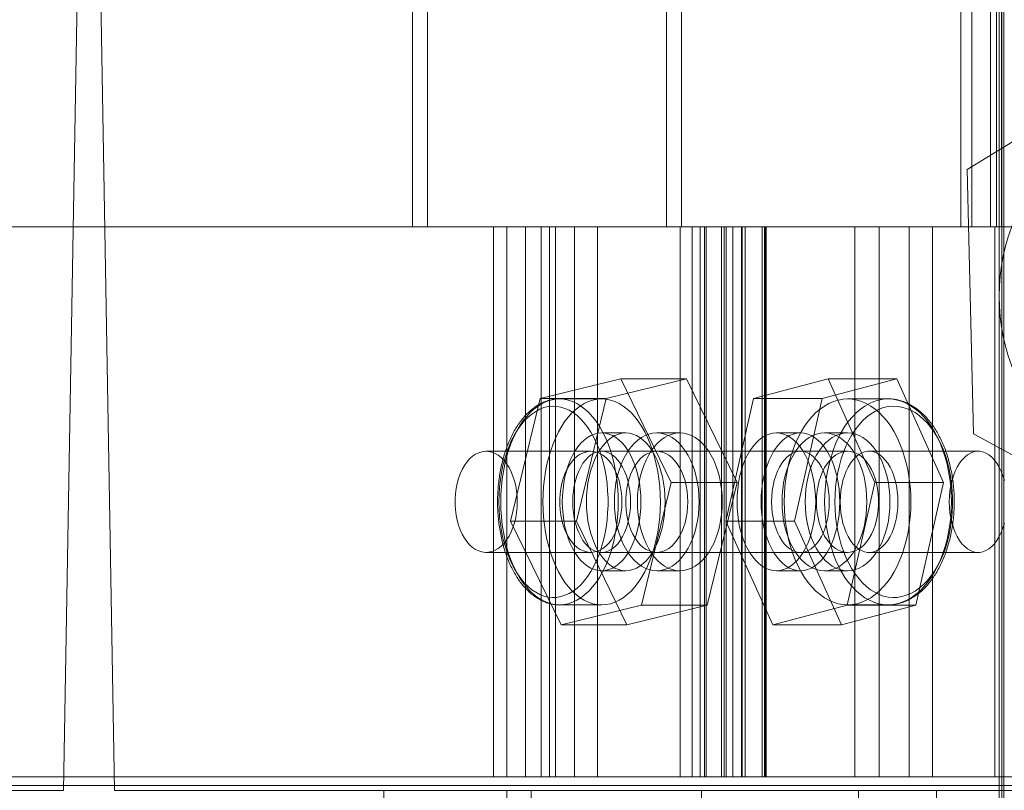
# Model space of a CAD drawing. Header units: inches. Extents: x 1 to 109, y 1 to 85.
# Tile 621 of 656: x 90.214 to 91.333, y 29.175 to 30.051. Entities that reach past the tile are written whole.
import ezdxf

# ---------------------------------------------------------------- set-up
doc = ezdxf.new("R2010")
doc.units = ezdxf.units.IN
doc.header["$MEASUREMENT"] = 0

msp = doc.modelspace()

# ---------------------------------------------------------------- linework, layer by layer
at = {"color": 7, "linetype": 'Continuous', "lineweight": 15, "ltscale": 5}
for p, q in [((90.2817, 30.19), (90.264, 29.1754)), ((90.3223, 29.1754), (90.3046, 30.19)), ((90.6609, 30.13), (90.6609, 29.8159)), ((90.6609, 30.13), (90.6609, 29.8159)), ((90.6777, 30.13), (90.6777, 29.8159)), ((90.6777, 30.13), (90.6777, 29.8159)), ((90.9495, 30.13), (90.9495, 29.8159)), ((90.9495, 30.13), (90.9495, 29.8159)), ((90.9664, 30.13), (90.9664, 29.8159)), ((90.9664, 30.13), (90.9664, 29.8159)), ((91.2839, 30.13), (91.2839, 29.8159)), ((91.2965, 30.13), (91.2965, 29.8159)), ((91.3174, 30.13), (91.3174, 29.8159)), ((91.3242, 30.13), (91.3242, 29.8159)), ((91.3273, 29.1909), (91.3273, 30.13)), ((91.33, 30.13), (91.33, 29.8159)), ((91.3301, 30.13), (91.3301, 29.8159)), ((91.3303, 29.1909), (91.3303, 30.13)), ((91.3273, 27.1768), (91.3273, 30.0967)), ((91.3303, 27.1768), (91.3303, 30.0967)), ((91.3327, 27.1768), (91.3327, 30.0967)), ((91.3327, 27.1768), (91.3327, 30.0967)), ((91.3327, 27.1768), (91.3327, 30.0967)), ((91.5479, 30.0377), (91.2911, 29.8813)), ((91.2911, 29.8813), (91.2982, 29.5806)), ((90.6777, 29.8159), (89.2291, 29.8159)), ((89.2291, 29.8159), (90.6777, 29.8159)), ((90.6777, 29.8159), (89.2291, 29.8159)), ((89.2291, 29.8159), (90.6777, 29.8159)), ((90.6777, 29.8159), (89.2291, 29.8159)), ((89.2291, 29.8159), (90.6777, 29.8159)), ((90.6609, 29.8159), (89.2628, 29.8159)), ((89.2628, 29.8159), (90.6609, 29.8159)), ((90.6609, 29.8159), (89.2628, 29.8159)), ((89.2628, 29.8159), (90.6609, 29.8159)), ((89.2628, 29.8159), (90.6609, 29.8159)), ((90.6609, 29.8159), (89.2628, 29.8159)), ((91.3174, 29.8159), (89.767, 29.8159)), ((91.2839, 29.8159), (89.7877, 29.8159)), ((89.8169, 29.8159), (91.3301, 29.8159)), ((89.8362, 29.8159), (91.2965, 29.8159)), ((90.7678, 29.8159), (89.9837, 29.8159)), ((90.7529, 29.8159), (89.9981, 29.8159)), ((90.0444, 29.8159), (90.8234, 29.8159)), ((90.0571, 29.8159), (90.8068, 29.8159)), ((90.6609, 29.8159), (90.6777, 29.8159)), ((90.6609, 29.8159), (90.6777, 29.8159)), ((90.8164, 29.8159), (90.7529, 29.8159)), ((90.7529, 29.8159), (90.7529, 29.1909)), ((90.7678, 29.8159), (90.789, 29.8159)), ((90.7678, 29.1909), (90.7678, 29.8159)), ((90.789, 29.8159), (90.965, 29.8159)), ((90.789, 29.8159), (90.789, 29.1909)), ((90.8068, 29.8159), (90.8711, 29.8159)), ((90.8068, 29.1909), (90.8068, 29.8159)), ((90.8164, 29.8159), (90.9924, 29.8159)), ((90.8164, 29.1909), (90.8164, 29.8159)), ((90.8448, 29.8159), (90.8234, 29.8159)), ((90.8234, 29.8159), (90.8234, 29.1909)), ((91.0346, 29.8159), (90.8448, 29.8159)), ((90.8448, 29.1909), (90.8448, 29.8159)), ((91.0609, 29.8159), (90.8711, 29.8159)), ((90.8711, 29.8159), (90.8711, 29.1909)), ((90.9495, 29.8159), (91.3223, 29.8159)), ((90.9495, 29.8159), (90.9664, 29.8159)), ((91.3223, 29.8159), (90.9495, 29.8159)), ((90.9495, 29.8159), (91.3223, 29.8159)), ((90.9495, 29.8159), (90.9664, 29.8159)), ((91.3223, 29.8159), (90.9495, 29.8159)), ((91.3223, 29.8159), (90.9495, 29.8159)), ((90.9495, 29.8159), (91.3223, 29.8159)), ((90.965, 29.8159), (90.965, 29.1909)), ((90.965, 29.8159), (90.9924, 29.8159)), ((90.9664, 29.8159), (91.3553, 29.8159)), ((91.3553, 29.8159), (90.9664, 29.8159)), ((90.9664, 29.8159), (91.3553, 29.8159)), ((91.3553, 29.8159), (90.9664, 29.8159)), ((90.9664, 29.8159), (91.3553, 29.8159)), ((91.3553, 29.8159), (90.9664, 29.8159)), ((90.9786, 29.8159), (90.9786, 29.1909)), ((90.9946, 29.8159), (90.9786, 29.8159)), ((91.1635, 29.8159), (90.9875, 29.8159)), ((90.9875, 29.8159), (90.9875, 29.1909)), ((90.9924, 29.8159), (90.9924, 29.1909)), ((91.3242, 29.8159), (90.9946, 29.8159)), ((90.9946, 29.1909), (90.9946, 29.8159)), ((91.0119, 29.8159), (91.0119, 29.1909)), ((91.0172, 29.8159), (91.012, 29.8159)), ((91.0149, 29.1909), (91.0149, 29.8159)), ((91.1909, 29.8159), (91.0149, 29.8159)), ((91.3578, 29.8159), (91.0172, 29.8159)), ((91.0172, 29.8159), (91.0172, 29.1909)), ((91.0248, 29.8159), (91.0248, 29.1909)), ((91.0388, 29.8159), (91.0249, 29.8159)), ((91.0346, 29.8159), (91.0346, 29.1909)), ((91.0609, 29.8159), (91.0346, 29.8159)), ((91.0354, 29.8159), (91.2252, 29.8159)), ((91.0354, 29.1909), (91.0354, 29.8159)), ((91.0388, 29.8159), (91.33, 29.8159)), ((91.0388, 29.8159), (91.0388, 29.1909)), ((91.0581, 29.8159), (91.0581, 29.1909)), ((91.0628, 29.8159), (91.0582, 29.8159)), ((91.0609, 29.8159), (91.0609, 29.1909)), ((91.0617, 29.8159), (91.0617, 29.1909)), ((91.0617, 29.8159), (91.2515, 29.8159)), ((91.0628, 29.8159), (91.3635, 29.8159)), ((91.0628, 29.1909), (91.0628, 29.8159)), ((91.1635, 29.8159), (91.1909, 29.8159)), ((91.1635, 29.8159), (91.1635, 29.1909)), ((91.1909, 29.8159), (91.1909, 29.1909)), ((91.2515, 29.8159), (91.2252, 29.8159)), ((91.2252, 29.8159), (91.2252, 29.1909)), ((91.2515, 29.8159), (91.2515, 29.1909)), ((91.2839, 29.8159), (91.3174, 29.8159)), ((91.3301, 29.8159), (91.2965, 29.8159)), ((91.3223, 29.8159), (91.3718, 29.8159)), ((91.3718, 29.8159), (91.3223, 29.8159)), ((91.3223, 29.8159), (91.3223, 29.1909)), ((91.3223, 29.8159), (91.3718, 29.8159)), ((91.3718, 29.8159), (91.3223, 29.8159)), ((91.3223, 29.1909), (91.3223, 29.8159)), ((91.3223, 29.8159), (91.3718, 29.8159)), ((91.3718, 29.8159), (91.3223, 29.8159)), ((91.3242, 29.8159), (91.3578, 29.8159)), ((91.3635, 29.8159), (91.33, 29.8159)), ((90.806, 29.6209), (90.8973, 29.643)), ((90.8809, 29.6209), (90.9722, 29.643)), ((90.8973, 29.643), (90.9547, 29.5254)), ((90.8973, 29.643), (90.9722, 29.643)), ((90.9722, 29.643), (91.0296, 29.5254)), ((91.0483, 29.6209), (91.133, 29.643)), ((91.1264, 29.6209), (91.211, 29.643)), ((91.133, 29.643), (91.1862, 29.5254)), ((91.211, 29.643), (91.133, 29.643)), ((91.211, 29.643), (91.2643, 29.5254)), ((90.7721, 29.4813), (90.806, 29.6209)), ((90.806, 29.6209), (90.8809, 29.6209)), ((90.8757, 29.6204), (90.8278, 29.6204)), ((90.847, 29.4813), (90.8809, 29.6209)), ((91.0169, 29.4813), (91.0483, 29.6209)), ((91.1264, 29.6209), (91.0483, 29.6209)), ((91.0949, 29.4813), (91.1264, 29.6209)), ((91.2011, 29.6204), (91.1551, 29.6204)), ((90.9031, 29.5817), (90.8757, 29.5817)), ((90.9646, 29.5817), (90.9383, 29.5817)), ((91.1016, 29.5817), (91.0742, 29.5817)), ((91.1551, 29.5817), (91.1288, 29.5817)), ((91.2982, 29.5806), (91.5621, 29.4365)), ((90.8634, 29.5609), (90.7444, 29.5609)), ((91.1016, 29.5609), (90.8757, 29.5609)), ((91.1551, 29.5609), (90.9383, 29.5609)), ((91.3035, 29.5609), (91.1796, 29.5609)), ((90.9547, 29.5254), (90.9208, 29.3858)), ((90.9547, 29.5254), (91.0296, 29.5254)), ((91.0296, 29.5254), (90.9957, 29.3858)), ((91.1862, 29.5254), (91.1548, 29.3858)), ((91.2643, 29.5254), (91.1862, 29.5254)), ((91.2643, 29.5254), (91.2328, 29.3858)), ((90.8295, 29.3637), (90.7721, 29.4813)), ((90.7721, 29.4813), (90.847, 29.4813)), ((90.9044, 29.3637), (90.847, 29.4813)), ((91.0701, 29.3637), (91.0169, 29.4813)), ((91.0949, 29.4813), (91.0169, 29.4813)), ((91.1482, 29.3637), (91.0949, 29.4813)), ((90.7444, 29.4459), (90.8634, 29.4459)), ((90.8757, 29.4459), (91.1016, 29.4459)), ((90.9383, 29.4459), (91.1551, 29.4459)), ((91.1796, 29.4459), (91.3035, 29.4459)), ((90.8757, 29.425), (90.9031, 29.425)), ((90.9383, 29.425), (90.9646, 29.425)), ((91.0742, 29.425), (91.1016, 29.425)), ((91.1288, 29.425), (91.1551, 29.425)), ((90.8278, 29.3863), (90.8757, 29.3863)), ((90.9208, 29.3858), (90.8295, 29.3637)), ((90.9957, 29.3858), (90.9044, 29.3637)), ((90.9208, 29.3858), (90.9957, 29.3858)), ((91.1548, 29.3858), (91.0701, 29.3637)), ((91.2328, 29.3858), (91.1482, 29.3637)), ((91.2328, 29.3858), (91.1548, 29.3858)), ((91.1551, 29.3863), (91.2011, 29.3863)), ((90.8295, 29.3637), (90.9044, 29.3637)), ((91.1482, 29.3637), (91.0701, 29.3637)), ((84.8916, 29.1808), (96.0401, 29.1808)), ((91.3606, 29.1909), (89.2107, 29.1909)), ((89.2136, 29.1909), (91.3636, 29.1909)), ((91.3553, 29.1909), (89.2162, 29.1909)), ((91.3553, 29.1909), (89.2162, 29.1909)), ((91.3553, 29.1909), (89.2162, 29.1909)), ((91.3272, 29.1909), (89.244, 29.1909)), ((89.247, 29.1909), (91.3303, 29.1909)), ((91.3223, 29.1909), (89.2495, 29.1909)), ((91.3223, 29.1909), (89.2495, 29.1909)), ((91.3223, 29.1909), (89.2495, 29.1909)), ((90.7529, 29.1909), (90.8164, 29.1909)), ((90.789, 29.1909), (90.7678, 29.1909)), ((90.965, 29.1909), (90.789, 29.1909)), ((90.8711, 29.1909), (90.8068, 29.1909)), ((90.9924, 29.1909), (90.8164, 29.1909)), ((90.8234, 29.1909), (90.8448, 29.1909)), ((90.8448, 29.1909), (91.0346, 29.1909)), ((90.8711, 29.1909), (91.0609, 29.1909)), ((90.9924, 29.1909), (90.965, 29.1909)), ((90.9946, 29.1909), (90.9786, 29.1909)), ((90.9875, 29.1909), (91.1635, 29.1909)), ((91.0172, 29.1909), (91.012, 29.1909)), ((91.0149, 29.1909), (91.1909, 29.1909)), ((91.0388, 29.1909), (91.0249, 29.1909)), ((91.0346, 29.1909), (91.0609, 29.1909)), ((91.2252, 29.1909), (91.0354, 29.1909)), ((91.0628, 29.1909), (91.0582, 29.1909)), ((91.2515, 29.1909), (91.0617, 29.1909)), ((91.1909, 29.1909), (91.1635, 29.1909)), ((91.2252, 29.1909), (91.2515, 29.1909)), ((91.3223, 29.1909), (91.3718, 29.1909)), ((91.3718, 29.1909), (91.3223, 29.1909)), ((91.3223, 29.1909), (91.3718, 29.1909)), ((91.3718, 29.1909), (91.3223, 29.1909)), ((91.3223, 29.1909), (91.3718, 29.1909)), ((91.3718, 29.1909), (91.3223, 29.1909)), ((90.264, 29.1754), (89.9806, 29.1754)), ((90.3223, 29.1754), (91.4348, 29.1754)), ((90.6281, 29.1754), (90.6281, 29.0171)), ((90.6283, 29.1754), (90.7955, 29.1754)), ((90.7681, 29.1754), (90.7681, 29.0171)), ((90.989, 29.1754), (90.7681, 29.1754)), ((90.7956, 29.0171), (90.7956, 29.1754)), ((90.989, 29.0171), (90.989, 29.1754)), ((91.1677, 29.1754), (91.1677, 29.0171)), ((91.1678, 29.1754), (91.256, 29.1754)), ((91.2561, 29.0171), (91.2561, 29.1754))]:
    msp.add_line(p, q, dxfattribs=at)
at = {"color": 7, "linetype": 'Continuous', "lineweight": 15, "ltscale": 5, "flags": 128}
for points in [[(90.761, 29.5034), (90.7612, 29.5121), (90.7617, 29.5208), (90.7627, 29.5294), (90.764, 29.5379), (90.7656, 29.5461), (90.7676, 29.5542), (90.7699, 29.5619), (90.7726, 29.5693), (90.7756, 29.5764), (90.7788, 29.583), (90.7823, 29.5892), (90.7861, 29.5949), (90.7901, 29.6001), (90.7944, 29.6048), (90.7988, 29.6088), (90.8034, 29.6123), (90.8081, 29.6152), (90.8129, 29.6175), (90.8178, 29.6191), (90.8228, 29.6201), (90.8278, 29.6204), (90.8327, 29.6201), (90.8377, 29.6191), (90.8426, 29.6175), (90.8474, 29.6152), (90.8521, 29.6123), (90.8567, 29.6088), (90.8611, 29.6048), (90.8654, 29.6001), (90.8694, 29.5949), (90.8732, 29.5892), (90.8767, 29.583), (90.88, 29.5764), (90.8829, 29.5693), (90.8856, 29.5619), (90.8879, 29.5542), (90.8899, 29.5461), (90.8916, 29.5379), (90.8928, 29.5294), (90.8938, 29.5208), (90.8943, 29.5121), (90.8945, 29.5034), (90.8943, 29.4946), (90.8938, 29.4859), (90.8928, 29.4773), (90.8916, 29.4688), (90.8899, 29.4606), (90.8879, 29.4526), (90.8856, 29.4448), (90.8829, 29.4374), (90.88, 29.4304), (90.8767, 29.4237), (90.8732, 29.4175), (90.8694, 29.4118), (90.8654, 29.4066), (90.8611, 29.402), (90.8567, 29.3979), (90.8521, 29.3944), (90.8474, 29.3915), (90.8426, 29.3892), (90.8377, 29.3876), (90.8327, 29.3866), (90.8278, 29.3863), (90.8228, 29.3866), (90.8178, 29.3876), (90.8129, 29.3892), (90.8081, 29.3915), (90.8034, 29.3944), (90.7988, 29.3979), (90.7944, 29.402), (90.7901, 29.4066), (90.7861, 29.4118), (90.7823, 29.4175), (90.7788, 29.4237), (90.7756, 29.4304), (90.7726, 29.4374), (90.7699, 29.4448), (90.7676, 29.4526), (90.7656, 29.4606), (90.764, 29.4688), (90.7627, 29.4773), (90.7617, 29.4859), (90.7612, 29.4946), (90.761, 29.5034)], [(90.8089, 29.5034), (90.8091, 29.4946), (90.8096, 29.4859), (90.8106, 29.4773), (90.8119, 29.4688), (90.8135, 29.4606), (90.8155, 29.4526), (90.8178, 29.4448), (90.8205, 29.4374), (90.8235, 29.4304), (90.8267, 29.4237), (90.8303, 29.4175), (90.834, 29.4118), (90.8381, 29.4066), (90.8423, 29.402), (90.8467, 29.3979), (90.8513, 29.3944), (90.856, 29.3915), (90.8608, 29.3892), (90.8657, 29.3876), (90.8707, 29.3866), (90.8757, 29.3863), (90.8807, 29.3866), (90.8856, 29.3876), (90.8905, 29.3892), (90.8954, 29.3915), (90.9001, 29.3944), (90.9046, 29.3979), (90.9091, 29.402), (90.9133, 29.4066), (90.9173, 29.4118), (90.9211, 29.4175), (90.9246, 29.4237), (90.9279, 29.4304), (90.9308, 29.4374), (90.9335, 29.4448), (90.9358, 29.4526), (90.9378, 29.4606), (90.9395, 29.4688), (90.9408, 29.4773), (90.9417, 29.4859), (90.9423, 29.4946), (90.9424, 29.5034), (90.9423, 29.5121), (90.9417, 29.5208), (90.9408, 29.5294), (90.9395, 29.5379), (90.9378, 29.5461), (90.9358, 29.5542), (90.9335, 29.5619), (90.9308, 29.5693), (90.9279, 29.5764), (90.9246, 29.583), (90.9211, 29.5892), (90.9173, 29.5949), (90.9133, 29.6001), (90.9091, 29.6048), (90.9046, 29.6088), (90.9001, 29.6123), (90.8954, 29.6152), (90.8905, 29.6175), (90.8856, 29.6191), (90.8807, 29.6201), (90.8757, 29.6204), (90.8707, 29.6201), (90.8657, 29.6191), (90.8608, 29.6175), (90.856, 29.6152), (90.8513, 29.6123), (90.8467, 29.6088), (90.8423, 29.6048), (90.8381, 29.6001), (90.834, 29.5949), (90.8303, 29.5892), (90.8267, 29.583), (90.8235, 29.5764), (90.8205, 29.5693), (90.8178, 29.5619), (90.8155, 29.5542), (90.8135, 29.5461), (90.8119, 29.5379), (90.8106, 29.5294), (90.8096, 29.5208), (90.8091, 29.5121), (90.8089, 29.5034)], [(91.0831, 29.5034), (91.0833, 29.4946), (91.0839, 29.4859), (91.0849, 29.4773), (91.0863, 29.4688), (91.0881, 29.4606), (91.0903, 29.4526), (91.0928, 29.4448), (91.0956, 29.4374), (91.0988, 29.4304), (91.1023, 29.4237), (91.1062, 29.4175), (91.1102, 29.4118), (91.1146, 29.4066), (91.1191, 29.402), (91.1239, 29.3979), (91.1288, 29.3944), (91.1339, 29.3915), (91.1391, 29.3892), (91.1444, 29.3876), (91.1497, 29.3866), (91.1551, 29.3863), (91.1605, 29.3866), (91.1659, 29.3876), (91.1712, 29.3892), (91.1764, 29.3915), (91.1814, 29.3944), (91.1864, 29.3979), (91.1911, 29.402), (91.1957, 29.4066), (91.2, 29.4118), (91.2041, 29.4175), (91.2079, 29.4237), (91.2114, 29.4304), (91.2146, 29.4374), (91.2175, 29.4448), (91.22, 29.4526), (91.2222, 29.4606), (91.2239, 29.4688), (91.2253, 29.4773), (91.2263, 29.4859), (91.2269, 29.4946), (91.2271, 29.5034), (91.2269, 29.5121), (91.2263, 29.5208), (91.2253, 29.5294), (91.2239, 29.5379), (91.2222, 29.5461), (91.22, 29.5542), (91.2175, 29.5619), (91.2146, 29.5693), (91.2114, 29.5764), (91.2079, 29.583), (91.2041, 29.5892), (91.2, 29.5949), (91.1957, 29.6001), (91.1911, 29.6048), (91.1864, 29.6088), (91.1814, 29.6123), (91.1764, 29.6152), (91.1712, 29.6175), (91.1659, 29.6191), (91.1605, 29.6201), (91.1551, 29.6204), (91.1497, 29.6201), (91.1444, 29.6191), (91.1391, 29.6175), (91.1339, 29.6152), (91.1288, 29.6123), (91.1239, 29.6088), (91.1191, 29.6048), (91.1146, 29.6001), (91.1102, 29.5949), (91.1062, 29.5892), (91.1023, 29.583), (91.0988, 29.5764), (91.0956, 29.5693), (91.0928, 29.5619), (91.0903, 29.5542), (91.0881, 29.5461), (91.0863, 29.5379), (91.0849, 29.5294), (91.0839, 29.5208), (91.0833, 29.5121), (91.0831, 29.5034)], [(91.1291, 29.5034), (91.1293, 29.5121), (91.1299, 29.5208), (91.1309, 29.5294), (91.1323, 29.5379), (91.1341, 29.5461), (91.1363, 29.5542), (91.1388, 29.5619), (91.1416, 29.5693), (91.1448, 29.5764), (91.1483, 29.583), (91.1522, 29.5892), (91.1562, 29.5949), (91.1606, 29.6001), (91.1651, 29.6048), (91.1699, 29.6088), (91.1748, 29.6123), (91.1799, 29.6152), (91.1851, 29.6175), (91.1904, 29.6191), (91.1957, 29.6201), (91.2011, 29.6204), (91.2065, 29.6201), (91.2119, 29.6191), (91.2172, 29.6175), (91.2224, 29.6152), (91.2274, 29.6123), (91.2324, 29.6088), (91.2371, 29.6048), (91.2417, 29.6001), (91.246, 29.5949), (91.2501, 29.5892), (91.2539, 29.583), (91.2574, 29.5764), (91.2606, 29.5693), (91.2635, 29.5619), (91.266, 29.5542), (91.2682, 29.5461), (91.2699, 29.5379), (91.2713, 29.5294), (91.2723, 29.5208), (91.2729, 29.5121), (91.2731, 29.5034), (91.2729, 29.4946), (91.2723, 29.4859), (91.2713, 29.4773), (91.2699, 29.4688), (91.2682, 29.4606), (91.266, 29.4526), (91.2635, 29.4448), (91.2606, 29.4374), (91.2574, 29.4304), (91.2539, 29.4237), (91.2501, 29.4175), (91.246, 29.4118), (91.2417, 29.4066), (91.2371, 29.402), (91.2324, 29.3979), (91.2274, 29.3944), (91.2224, 29.3915), (91.2172, 29.3892), (91.2119, 29.3876), (91.2065, 29.3866), (91.2011, 29.3863), (91.1957, 29.3866), (91.1904, 29.3876), (91.1851, 29.3892), (91.1799, 29.3915), (91.1748, 29.3944), (91.1699, 29.3979), (91.1651, 29.402), (91.1606, 29.4066), (91.1562, 29.4118), (91.1522, 29.4175), (91.1483, 29.4237), (91.1448, 29.4304), (91.1416, 29.4374), (91.1388, 29.4448), (91.1363, 29.4526), (91.1341, 29.4606), (91.1323, 29.4688), (91.1309, 29.4773), (91.1299, 29.4859), (91.1293, 29.4946), (91.1291, 29.5034)], [(90.7589, 29.5034), (90.7591, 29.4949), (90.7596, 29.4866), (90.7606, 29.4783), (90.7619, 29.4702), (90.7635, 29.4622), (90.7655, 29.4545), (90.7678, 29.4472), (90.7705, 29.4401), (90.7734, 29.4335), (90.7766, 29.4272), (90.7801, 29.4214), (90.7839, 29.4161), (90.7878, 29.4114), (90.792, 29.4071), (90.7963, 29.4035), (90.8008, 29.4005), (90.8054, 29.398), (90.8101, 29.3963), (90.8149, 29.3951), (90.8197, 29.3946), (90.8245, 29.3948), (90.8293, 29.3956), (90.834, 29.3971), (90.8387, 29.3992), (90.8432, 29.4019), (90.8477, 29.4052), (90.8519, 29.4092), (90.856, 29.4137), (90.8598, 29.4187), (90.8635, 29.4243), (90.8668, 29.4303), (90.8699, 29.4367), (90.8727, 29.4436), (90.8752, 29.4508), (90.8774, 29.4584), (90.8792, 29.4662), (90.8807, 29.4742), (90.8818, 29.4824), (90.8825, 29.4907), (90.8829, 29.4991), (90.8829, 29.5076), (90.8825, 29.516), (90.8818, 29.5243), (90.8807, 29.5325), (90.8792, 29.5405), (90.8774, 29.5484), (90.8752, 29.5559), (90.8727, 29.5631), (90.8699, 29.57), (90.8668, 29.5764), (90.8635, 29.5825), (90.8598, 29.588), (90.856, 29.593), (90.8519, 29.5975), (90.8477, 29.6015), (90.8432, 29.6048), (90.8387, 29.6075), (90.834, 29.6096), (90.8293, 29.6111), (90.8245, 29.6119), (90.8197, 29.6121), (90.8149, 29.6116), (90.8101, 29.6105), (90.8054, 29.6087), (90.8008, 29.6062), (90.7963, 29.6032), (90.792, 29.5996), (90.7878, 29.5954), (90.7839, 29.5906), (90.7801, 29.5853), (90.7766, 29.5795), (90.7734, 29.5733), (90.7705, 29.5666), (90.7678, 29.5595), (90.7655, 29.5522), (90.7635, 29.5445), (90.7619, 29.5366), (90.7606, 29.5284), (90.7596, 29.5202), (90.7591, 29.5118), (90.7589, 29.5034)], [(91.1408, 29.5034), (91.141, 29.4949), (91.1416, 29.4866), (91.1426, 29.4783), (91.144, 29.4702), (91.1458, 29.4622), (91.1479, 29.4545), (91.1504, 29.4472), (91.1533, 29.4401), (91.1565, 29.4335), (91.16, 29.4272), (91.1637, 29.4214), (91.1678, 29.4161), (91.172, 29.4114), (91.1765, 29.4071), (91.1812, 29.4035), (91.1861, 29.4005), (91.191, 29.398), (91.1961, 29.3963), (91.2012, 29.3951), (91.2064, 29.3946), (91.2116, 29.3948), (91.2168, 29.3956), (91.2219, 29.3971), (91.2269, 29.3992), (91.2318, 29.4019), (91.2366, 29.4052), (91.2411, 29.4092), (91.2455, 29.4137), (91.2497, 29.4187), (91.2536, 29.4243), (91.2572, 29.4303), (91.2606, 29.4367), (91.2636, 29.4436), (91.2663, 29.4508), (91.2686, 29.4584), (91.2705, 29.4662), (91.2721, 29.4742), (91.2733, 29.4824), (91.2741, 29.4907), (91.2745, 29.4991), (91.2745, 29.5076), (91.2741, 29.516), (91.2733, 29.5243), (91.2721, 29.5325), (91.2705, 29.5405), (91.2686, 29.5484), (91.2663, 29.5559), (91.2636, 29.5631), (91.2606, 29.57), (91.2572, 29.5764), (91.2536, 29.5825), (91.2497, 29.588), (91.2455, 29.593), (91.2411, 29.5975), (91.2366, 29.6015), (91.2318, 29.6048), (91.2269, 29.6075), (91.2219, 29.6096), (91.2168, 29.6111), (91.2116, 29.6119), (91.2064, 29.6121), (91.2012, 29.6116), (91.1961, 29.6105), (91.191, 29.6087), (91.1861, 29.6062), (91.1812, 29.6032), (91.1765, 29.5996), (91.172, 29.5954), (91.1678, 29.5906), (91.1637, 29.5853), (91.16, 29.5795), (91.1565, 29.5733), (91.1533, 29.5666), (91.1504, 29.5595), (91.1479, 29.5522), (91.1458, 29.5445), (91.144, 29.5366), (91.1426, 29.5284), (91.1416, 29.5202), (91.141, 29.5118), (91.1408, 29.5034)], [(90.831, 29.5034), (90.8312, 29.5106), (90.8318, 29.5177), (90.8327, 29.5248), (90.834, 29.5317), (90.8357, 29.5383), (90.8377, 29.5446), (90.84, 29.5506), (90.8427, 29.5561), (90.8456, 29.5612), (90.8488, 29.5659), (90.8522, 29.57), (90.8558, 29.5735), (90.8595, 29.5764), (90.8634, 29.5787), (90.8675, 29.5804), (90.8715, 29.5814), (90.8757, 29.5817), (90.8798, 29.5814), (90.8839, 29.5804), (90.8879, 29.5787), (90.8918, 29.5764), (90.8956, 29.5735), (90.8992, 29.57), (90.9026, 29.5659), (90.9058, 29.5612), (90.9087, 29.5561), (90.9113, 29.5506), (90.9137, 29.5446), (90.9157, 29.5383), (90.9173, 29.5317), (90.9186, 29.5248), (90.9196, 29.5177), (90.9202, 29.5106), (90.9203, 29.5034), (90.9202, 29.4961), (90.9196, 29.489), (90.9186, 29.4819), (90.9173, 29.4751), (90.9157, 29.4684), (90.9137, 29.4621), (90.9113, 29.4561), (90.9087, 29.4506), (90.9058, 29.4455), (90.9026, 29.4408), (90.8992, 29.4368), (90.8956, 29.4332), (90.8918, 29.4303), (90.8879, 29.428), (90.8839, 29.4264), (90.8798, 29.4254), (90.8757, 29.425), (90.8715, 29.4254), (90.8675, 29.4264), (90.8634, 29.428), (90.8595, 29.4303), (90.8558, 29.4332), (90.8522, 29.4368), (90.8488, 29.4408), (90.8456, 29.4455), (90.8427, 29.4506), (90.84, 29.4561), (90.8377, 29.4621), (90.8357, 29.4684), (90.834, 29.4751), (90.8327, 29.4819), (90.8318, 29.489), (90.8312, 29.4961), (90.831, 29.5034)], [(90.8584, 29.5034), (90.8586, 29.4961), (90.8591, 29.489), (90.8601, 29.4819), (90.8614, 29.4751), (90.8631, 29.4684), (90.8651, 29.4621), (90.8674, 29.4561), (90.87, 29.4506), (90.873, 29.4455), (90.8761, 29.4408), (90.8795, 29.4368), (90.8831, 29.4332), (90.8869, 29.4303), (90.8908, 29.428), (90.8948, 29.4264), (90.8989, 29.4254), (90.9031, 29.425), (90.9072, 29.4254), (90.9113, 29.4264), (90.9153, 29.428), (90.9192, 29.4303), (90.923, 29.4332), (90.9266, 29.4368), (90.93, 29.4408), (90.9331, 29.4455), (90.9361, 29.4506), (90.9387, 29.4561), (90.941, 29.4621), (90.943, 29.4684), (90.9447, 29.4751), (90.946, 29.4819), (90.947, 29.489), (90.9475, 29.4961), (90.9477, 29.5034), (90.9475, 29.5106), (90.947, 29.5177), (90.946, 29.5248), (90.9447, 29.5317), (90.943, 29.5383), (90.941, 29.5446), (90.9387, 29.5506), (90.9361, 29.5561), (90.9331, 29.5612), (90.93, 29.5659), (90.9266, 29.57), (90.923, 29.5735), (90.9192, 29.5764), (90.9153, 29.5787), (90.9113, 29.5804), (90.9072, 29.5814), (90.9031, 29.5817), (90.8989, 29.5814), (90.8948, 29.5804), (90.8908, 29.5787), (90.8869, 29.5764), (90.8831, 29.5735), (90.8795, 29.57), (90.8761, 29.5659), (90.873, 29.5612), (90.87, 29.5561), (90.8674, 29.5506), (90.8651, 29.5446), (90.8631, 29.5383), (90.8614, 29.5317), (90.8601, 29.5248), (90.8591, 29.5177), (90.8586, 29.5106), (90.8584, 29.5034)], [(90.9865, 29.5034), (90.9862, 29.5106), (90.9856, 29.5177), (90.9846, 29.5248), (90.9832, 29.5317), (90.9814, 29.5383), (90.9792, 29.5446), (90.9767, 29.5506), (90.9739, 29.5561), (90.9707, 29.5612), (90.9673, 29.5659), (90.9636, 29.57), (90.9598, 29.5735), (90.9557, 29.5764), (90.9515, 29.5787), (90.9471, 29.5804), (90.9427, 29.5814), (90.9383, 29.5817), (90.9338, 29.5814), (90.9294, 29.5804), (90.9251, 29.5787), (90.9209, 29.5764), (90.9168, 29.5735), (90.9129, 29.57), (90.9092, 29.5659), (90.9058, 29.5612), (90.9027, 29.5561), (90.8998, 29.5506), (90.8973, 29.5446), (90.8952, 29.5383), (90.8934, 29.5317), (90.8919, 29.5248), (90.8909, 29.5177), (90.8903, 29.5106), (90.8901, 29.5034), (90.8903, 29.4961), (90.8909, 29.489), (90.8919, 29.4819), (90.8934, 29.4751), (90.8952, 29.4684), (90.8973, 29.4621), (90.8998, 29.4561), (90.9027, 29.4506), (90.9058, 29.4455), (90.9092, 29.4408), (90.9129, 29.4368), (90.9168, 29.4332), (90.9209, 29.4303), (90.9251, 29.428), (90.9294, 29.4264), (90.9338, 29.4254), (90.9383, 29.425), (90.9427, 29.4254), (90.9471, 29.4264), (90.9515, 29.428), (90.9557, 29.4303), (90.9598, 29.4332), (90.9636, 29.4368), (90.9673, 29.4408), (90.9707, 29.4455), (90.9739, 29.4506), (90.9767, 29.4561), (90.9792, 29.4621), (90.9814, 29.4684), (90.9832, 29.4751), (90.9846, 29.4819), (90.9856, 29.489), (90.9862, 29.4961), (90.9865, 29.5034)], [(91.0127, 29.5034), (91.0125, 29.4961), (91.0119, 29.489), (91.0109, 29.4819), (91.0095, 29.4751), (91.0077, 29.4684), (91.0055, 29.4621), (91.003, 29.4561), (91.0002, 29.4506), (90.997, 29.4455), (90.9936, 29.4408), (90.9899, 29.4368), (90.986, 29.4332), (90.982, 29.4303), (90.9777, 29.428), (90.9734, 29.4264), (90.969, 29.4254), (90.9646, 29.425), (90.9601, 29.4254), (90.9557, 29.4264), (90.9514, 29.428), (90.9472, 29.4303), (90.9431, 29.4332), (90.9392, 29.4368), (90.9355, 29.4408), (90.9321, 29.4455), (90.929, 29.4506), (90.9261, 29.4561), (90.9236, 29.4621), (90.9214, 29.4684), (90.9196, 29.4751), (90.9182, 29.4819), (90.9172, 29.489), (90.9166, 29.4961), (90.9164, 29.5034), (90.9166, 29.5106), (90.9172, 29.5177), (90.9182, 29.5248), (90.9196, 29.5317), (90.9214, 29.5383), (90.9236, 29.5446), (90.9261, 29.5506), (90.929, 29.5561), (90.9321, 29.5612), (90.9355, 29.5659), (90.9392, 29.57), (90.9431, 29.5735), (90.9472, 29.5764), (90.9514, 29.5787), (90.9557, 29.5804), (90.9601, 29.5814), (90.9646, 29.5817), (90.969, 29.5814), (90.9734, 29.5804), (90.9777, 29.5787), (90.982, 29.5764), (90.986, 29.5735), (90.9899, 29.57), (90.9936, 29.5659), (90.997, 29.5612), (91.0002, 29.5561), (91.003, 29.5506), (91.0055, 29.5446), (91.0077, 29.5383), (91.0095, 29.5317), (91.0109, 29.5248), (91.0119, 29.5177), (91.0125, 29.5106), (91.0127, 29.5034)], [(91.1189, 29.5034), (91.1187, 29.4961), (91.1181, 29.489), (91.1172, 29.4819), (91.1158, 29.4751), (91.1142, 29.4684), (91.1122, 29.4621), (91.1098, 29.4561), (91.1072, 29.4506), (91.1043, 29.4455), (91.1011, 29.4408), (91.0977, 29.4368), (91.0941, 29.4332), (91.0903, 29.4303), (91.0864, 29.428), (91.0824, 29.4264), (91.0783, 29.4254), (91.0742, 29.425), (91.0701, 29.4254), (91.066, 29.4264), (91.062, 29.428), (91.0581, 29.4303), (91.0543, 29.4332), (91.0507, 29.4368), (91.0473, 29.4408), (91.0441, 29.4455), (91.0412, 29.4506), (91.0385, 29.4561), (91.0362, 29.4621), (91.0342, 29.4684), (91.0325, 29.4751), (91.0312, 29.4819), (91.0303, 29.489), (91.0297, 29.4961), (91.0295, 29.5034), (91.0297, 29.5106), (91.0303, 29.5177), (91.0312, 29.5248), (91.0325, 29.5317), (91.0342, 29.5383), (91.0362, 29.5446), (91.0385, 29.5506), (91.0412, 29.5561), (91.0441, 29.5612), (91.0473, 29.5659), (91.0507, 29.57), (91.0543, 29.5735), (91.0581, 29.5764), (91.062, 29.5787), (91.066, 29.5804), (91.0701, 29.5814), (91.0742, 29.5817), (91.0783, 29.5814), (91.0824, 29.5804), (91.0864, 29.5787), (91.0903, 29.5764), (91.0941, 29.5735), (91.0977, 29.57), (91.1011, 29.5659), (91.1043, 29.5612), (91.1072, 29.5561), (91.1098, 29.5506), (91.1122, 29.5446), (91.1142, 29.5383), (91.1158, 29.5317), (91.1172, 29.5248), (91.1181, 29.5177), (91.1187, 29.5106), (91.1189, 29.5034)], [(91.1462, 29.5034), (91.1461, 29.5106), (91.1455, 29.5177), (91.1445, 29.5248), (91.1432, 29.5317), (91.1416, 29.5383), (91.1396, 29.5446), (91.1372, 29.5506), (91.1346, 29.5561), (91.1317, 29.5612), (91.1285, 29.5659), (91.1251, 29.57), (91.1215, 29.5735), (91.1177, 29.5764), (91.1138, 29.5787), (91.1098, 29.5804), (91.1057, 29.5814), (91.1016, 29.5817), (91.0974, 29.5814), (91.0934, 29.5804), (91.0893, 29.5787), (91.0854, 29.5764), (91.0817, 29.5735), (91.0781, 29.57), (91.0747, 29.5659), (91.0715, 29.5612), (91.0686, 29.5561), (91.0659, 29.5506), (91.0636, 29.5446), (91.0616, 29.5383), (91.0599, 29.5317), (91.0586, 29.5248), (91.0577, 29.5177), (91.0571, 29.5106), (91.0569, 29.5034), (91.0571, 29.4961), (91.0577, 29.489), (91.0586, 29.4819), (91.0599, 29.4751), (91.0616, 29.4684), (91.0636, 29.4621), (91.0659, 29.4561), (91.0686, 29.4506), (91.0715, 29.4455), (91.0747, 29.4408), (91.0781, 29.4368), (91.0817, 29.4332), (91.0854, 29.4303), (91.0893, 29.428), (91.0934, 29.4264), (91.0974, 29.4254), (91.1016, 29.425), (91.1057, 29.4254), (91.1098, 29.4264), (91.1138, 29.428), (91.1177, 29.4303), (91.1215, 29.4332), (91.1251, 29.4368), (91.1285, 29.4408), (91.1317, 29.4455), (91.1346, 29.4506), (91.1372, 29.4561), (91.1396, 29.4621), (91.1416, 29.4684), (91.1432, 29.4751), (91.1445, 29.4819), (91.1455, 29.489), (91.1461, 29.4961), (91.1462, 29.5034)], [(91.0807, 29.5034), (91.0809, 29.4961), (91.0815, 29.489), (91.0825, 29.4819), (91.0839, 29.4751), (91.0857, 29.4684), (91.0879, 29.4621), (91.0904, 29.4561), (91.0932, 29.4506), (91.0964, 29.4455), (91.0998, 29.4408), (91.1035, 29.4368), (91.1074, 29.4332), (91.1114, 29.4303), (91.1157, 29.428), (91.12, 29.4264), (91.1244, 29.4254), (91.1288, 29.425), (91.1333, 29.4254), (91.1377, 29.4264), (91.142, 29.428), (91.1462, 29.4303), (91.1503, 29.4332), (91.1542, 29.4368), (91.1579, 29.4408), (91.1613, 29.4455), (91.1644, 29.4506), (91.1673, 29.4561), (91.1698, 29.4621), (91.172, 29.4684), (91.1738, 29.4751), (91.1752, 29.4819), (91.1762, 29.489), (91.1768, 29.4961), (91.177, 29.5034), (91.1768, 29.5106), (91.1762, 29.5177), (91.1752, 29.5248), (91.1738, 29.5317), (91.172, 29.5383), (91.1698, 29.5446), (91.1673, 29.5506), (91.1644, 29.5561), (91.1613, 29.5612), (91.1579, 29.5659), (91.1542, 29.57), (91.1503, 29.5735), (91.1462, 29.5764), (91.142, 29.5787), (91.1377, 29.5804), (91.1333, 29.5814), (91.1288, 29.5817), (91.1244, 29.5814), (91.12, 29.5804), (91.1157, 29.5787), (91.1114, 29.5764), (91.1074, 29.5735), (91.1035, 29.57), (91.0998, 29.5659), (91.0964, 29.5612), (91.0932, 29.5561), (91.0904, 29.5506), (91.0879, 29.5446), (91.0857, 29.5383), (91.0839, 29.5317), (91.0825, 29.5248), (91.0815, 29.5177), (91.0809, 29.5106), (91.0807, 29.5034)], [(91.107, 29.5034), (91.1072, 29.5106), (91.1078, 29.5177), (91.1088, 29.5248), (91.1102, 29.5317), (91.112, 29.5383), (91.1142, 29.5446), (91.1167, 29.5506), (91.1195, 29.5561), (91.1227, 29.5612), (91.1261, 29.5659), (91.1298, 29.57), (91.1337, 29.5735), (91.1377, 29.5764), (91.1419, 29.5787), (91.1463, 29.5804), (91.1507, 29.5814), (91.1551, 29.5817), (91.1596, 29.5814), (91.164, 29.5804), (91.1683, 29.5787), (91.1725, 29.5764), (91.1766, 29.5735), (91.1805, 29.57), (91.1842, 29.5659), (91.1876, 29.5612), (91.1907, 29.5561), (91.1936, 29.5506), (91.1961, 29.5446), (91.1983, 29.5383), (91.2, 29.5317), (91.2015, 29.5248), (91.2025, 29.5177), (91.2031, 29.5106), (91.2033, 29.5034), (91.2031, 29.4961), (91.2025, 29.489), (91.2015, 29.4819), (91.2, 29.4751), (91.1983, 29.4684), (91.1961, 29.4621), (91.1936, 29.4561), (91.1907, 29.4506), (91.1876, 29.4455), (91.1842, 29.4408), (91.1805, 29.4368), (91.1766, 29.4332), (91.1725, 29.4303), (91.1683, 29.428), (91.164, 29.4264), (91.1596, 29.4254), (91.1551, 29.425), (91.1507, 29.4254), (91.1463, 29.4264), (91.1419, 29.428), (91.1377, 29.4303), (91.1337, 29.4332), (91.1298, 29.4368), (91.1261, 29.4408), (91.1227, 29.4455), (91.1195, 29.4506), (91.1167, 29.4561), (91.1142, 29.4621), (91.112, 29.4684), (91.1102, 29.4751), (91.1088, 29.4819), (91.1078, 29.489), (91.1072, 29.4961), (91.107, 29.5034)], [(90.7798, 29.5034), (90.7796, 29.4972), (90.779, 29.4912), (90.778, 29.4853), (90.7766, 29.4796), (90.7749, 29.4742), (90.7728, 29.4691), (90.7704, 29.4644), (90.7677, 29.4601), (90.7648, 29.4563), (90.7616, 29.4531), (90.7582, 29.4504), (90.7546, 29.4483), (90.751, 29.4469), (90.7472, 29.446), (90.7435, 29.4459), (90.7397, 29.4464), (90.736, 29.4475), (90.7324, 29.4493), (90.729, 29.4516), (90.7257, 29.4546), (90.7226, 29.4581), (90.7198, 29.4622), (90.7172, 29.4667), (90.715, 29.4716), (90.713, 29.4768), (90.7115, 29.4824), (90.7103, 29.4882), (90.7095, 29.4942), (90.7091, 29.5003), (90.7091, 29.5064), (90.7095, 29.5125), (90.7103, 29.5185), (90.7115, 29.5243), (90.713, 29.5299), (90.715, 29.5351), (90.7172, 29.5401), (90.7198, 29.5446), (90.7226, 29.5486), (90.7257, 29.5521), (90.729, 29.5551), (90.7324, 29.5574), (90.736, 29.5592), (90.7397, 29.5603), (90.7435, 29.5608), (90.7472, 29.5607), (90.751, 29.5599), (90.7546, 29.5584), (90.7582, 29.5563), (90.7616, 29.5537), (90.7648, 29.5504), (90.7677, 29.5466), (90.7704, 29.5424), (90.7728, 29.5376), (90.7749, 29.5325), (90.7766, 29.5271), (90.778, 29.5214), (90.779, 29.5155), (90.7796, 29.5095), (90.7798, 29.5034)], [(90.8987, 29.5034), (90.8985, 29.4972), (90.8979, 29.4912), (90.8969, 29.4853), (90.8956, 29.4796), (90.8938, 29.4742), (90.8917, 29.4691), (90.8893, 29.4644), (90.8867, 29.4601), (90.8837, 29.4563), (90.8805, 29.4531), (90.8771, 29.4504), (90.8736, 29.4483), (90.8699, 29.4469), (90.8662, 29.446), (90.8624, 29.4459), (90.8587, 29.4464), (90.855, 29.4475), (90.8514, 29.4493), (90.8479, 29.4516), (90.8446, 29.4546), (90.8415, 29.4581), (90.8387, 29.4622), (90.8361, 29.4667), (90.8339, 29.4716), (90.832, 29.4768), (90.8304, 29.4824), (90.8293, 29.4882), (90.8285, 29.4942), (90.8281, 29.5003), (90.8281, 29.5064), (90.8285, 29.5125), (90.8293, 29.5185), (90.8304, 29.5243), (90.832, 29.5299), (90.8339, 29.5351), (90.8361, 29.5401), (90.8387, 29.5446), (90.8415, 29.5486), (90.8446, 29.5521), (90.8479, 29.5551), (90.8514, 29.5574), (90.855, 29.5592), (90.8587, 29.5603), (90.8624, 29.5608), (90.8662, 29.5607), (90.8699, 29.5599), (90.8736, 29.5584), (90.8771, 29.5563), (90.8805, 29.5537), (90.8837, 29.5504), (90.8867, 29.5466), (90.8893, 29.5424), (90.8917, 29.5376), (90.8938, 29.5325), (90.8956, 29.5271), (90.8969, 29.5214), (90.8979, 29.5155), (90.8985, 29.5095), (90.8987, 29.5034)], [(90.8429, 29.5034), (90.8431, 29.5096), (90.8436, 29.5157), (90.8446, 29.5217), (90.8459, 29.5275), (90.8476, 29.533), (90.8496, 29.5382), (90.8519, 29.5429), (90.8544, 29.5472), (90.8573, 29.5509), (90.8603, 29.5542), (90.8635, 29.5568), (90.8669, 29.5588), (90.8704, 29.5601), (90.8739, 29.5608), (90.8774, 29.5608), (90.881, 29.5601), (90.8844, 29.5588), (90.8878, 29.5568), (90.891, 29.5542), (90.8941, 29.5509), (90.8969, 29.5472), (90.8995, 29.5429), (90.9018, 29.5382), (90.9038, 29.533), (90.9054, 29.5275), (90.9067, 29.5217), (90.9077, 29.5157), (90.9083, 29.5096), (90.9085, 29.5034), (90.9083, 29.4971), (90.9077, 29.491), (90.9067, 29.485), (90.9054, 29.4792), (90.9038, 29.4737), (90.9018, 29.4686), (90.8995, 29.4638), (90.8969, 29.4595), (90.8941, 29.4558), (90.891, 29.4526), (90.8878, 29.4499), (90.8844, 29.448), (90.881, 29.4466), (90.8774, 29.4459), (90.8739, 29.4459), (90.8704, 29.4466), (90.8669, 29.448), (90.8635, 29.4499), (90.8603, 29.4526), (90.8573, 29.4558), (90.8544, 29.4595), (90.8519, 29.4638), (90.8496, 29.4686), (90.8476, 29.4737), (90.8459, 29.4792), (90.8446, 29.485), (90.8436, 29.491), (90.8431, 29.4971), (90.8429, 29.5034)], [(90.9736, 29.5034), (90.9734, 29.4972), (90.9728, 29.4912), (90.9718, 29.4853), (90.9705, 29.4796), (90.9687, 29.4742), (90.9667, 29.4691), (90.9643, 29.4644), (90.9616, 29.4601), (90.9586, 29.4563), (90.9554, 29.4531), (90.952, 29.4504), (90.9485, 29.4483), (90.9448, 29.4469), (90.9411, 29.446), (90.9373, 29.4459), (90.9336, 29.4464), (90.9299, 29.4475), (90.9263, 29.4493), (90.9228, 29.4516), (90.9195, 29.4546), (90.9164, 29.4581), (90.9136, 29.4622), (90.9111, 29.4667), (90.9088, 29.4716), (90.9069, 29.4768), (90.9053, 29.4824), (90.9042, 29.4882), (90.9034, 29.4942), (90.903, 29.5003), (90.903, 29.5064), (90.9034, 29.5125), (90.9042, 29.5185), (90.9053, 29.5243), (90.9069, 29.5299), (90.9088, 29.5351), (90.9111, 29.5401), (90.9136, 29.5446), (90.9164, 29.5486), (90.9195, 29.5521), (90.9228, 29.5551), (90.9263, 29.5574), (90.9299, 29.5592), (90.9336, 29.5603), (90.9373, 29.5608), (90.9411, 29.5607), (90.9448, 29.5599), (90.9485, 29.5584), (90.952, 29.5563), (90.9554, 29.5537), (90.9586, 29.5504), (90.9616, 29.5466), (90.9643, 29.5424), (90.9667, 29.5376), (90.9687, 29.5325), (90.9705, 29.5271), (90.9718, 29.5214), (90.9728, 29.5155), (90.9734, 29.5095), (90.9736, 29.5034)], [(91.1344, 29.5034), (91.1342, 29.4971), (91.1336, 29.491), (91.1326, 29.485), (91.1313, 29.4792), (91.1297, 29.4737), (91.1277, 29.4686), (91.1254, 29.4638), (91.1228, 29.4595), (91.12, 29.4558), (91.1169, 29.4526), (91.1137, 29.4499), (91.1103, 29.448), (91.1069, 29.4466), (91.1033, 29.4459), (91.0998, 29.4459), (91.0963, 29.4466), (91.0928, 29.448), (91.0894, 29.4499), (91.0862, 29.4526), (91.0832, 29.4558), (91.0803, 29.4595), (91.0778, 29.4638), (91.0755, 29.4686), (91.0735, 29.4737), (91.0718, 29.4792), (91.0705, 29.485), (91.0695, 29.491), (91.069, 29.4971), (91.0688, 29.5034), (91.069, 29.5096), (91.0695, 29.5157), (91.0705, 29.5217), (91.0718, 29.5275), (91.0735, 29.533), (91.0755, 29.5382), (91.0778, 29.5429), (91.0803, 29.5472), (91.0832, 29.5509), (91.0862, 29.5542), (91.0894, 29.5568), (91.0928, 29.5588), (91.0963, 29.5601), (91.0998, 29.5608), (91.1033, 29.5608), (91.1069, 29.5601), (91.1103, 29.5588), (91.1137, 29.5568), (91.1169, 29.5542), (91.12, 29.5509), (91.1228, 29.5472), (91.1254, 29.5429), (91.1277, 29.5382), (91.1297, 29.533), (91.1313, 29.5275), (91.1326, 29.5217), (91.1336, 29.5157), (91.1342, 29.5096), (91.1344, 29.5034)], [(91.1198, 29.5034), (91.12, 29.5095), (91.1206, 29.5155), (91.1216, 29.5214), (91.1229, 29.5271), (91.1247, 29.5325), (91.1267, 29.5376), (91.1291, 29.5424), (91.1318, 29.5466), (91.1348, 29.5504), (91.138, 29.5537), (91.1414, 29.5563), (91.1449, 29.5584), (91.1486, 29.5599), (91.1523, 29.5607), (91.1561, 29.5608), (91.1598, 29.5603), (91.1635, 29.5592), (91.1671, 29.5574), (91.1706, 29.5551), (91.1739, 29.5521), (91.177, 29.5486), (91.1798, 29.5446), (91.1824, 29.5401), (91.1846, 29.5351), (91.1865, 29.5299), (91.1881, 29.5243), (91.1892, 29.5185), (91.19, 29.5125), (91.1904, 29.5064), (91.1904, 29.5003), (91.19, 29.4942), (91.1892, 29.4882), (91.1881, 29.4824), (91.1865, 29.4768), (91.1846, 29.4716), (91.1824, 29.4667), (91.1798, 29.4622), (91.177, 29.4581), (91.1739, 29.4546), (91.1706, 29.4516), (91.1671, 29.4493), (91.1635, 29.4475), (91.1598, 29.4464), (91.1561, 29.4459), (91.1523, 29.446), (91.1486, 29.4469), (91.1449, 29.4483), (91.1414, 29.4504), (91.138, 29.4531), (91.1348, 29.4563), (91.1318, 29.4601), (91.1291, 29.4644), (91.1267, 29.4691), (91.1247, 29.4742), (91.1229, 29.4796), (91.1216, 29.4853), (91.1206, 29.4912), (91.12, 29.4972), (91.1198, 29.5034)], [(91.2124, 29.5034), (91.2122, 29.4971), (91.2116, 29.491), (91.2107, 29.485), (91.2094, 29.4792), (91.2077, 29.4737), (91.2057, 29.4686), (91.2034, 29.4638), (91.2008, 29.4595), (91.198, 29.4558), (91.195, 29.4526), (91.1917, 29.4499), (91.1884, 29.448), (91.1849, 29.4466), (91.1814, 29.4459), (91.1778, 29.4459), (91.1743, 29.4466), (91.1708, 29.448), (91.1675, 29.4499), (91.1642, 29.4526), (91.1612, 29.4558), (91.1584, 29.4595), (91.1558, 29.4638), (91.1535, 29.4686), (91.1515, 29.4737), (91.1498, 29.4792), (91.1485, 29.485), (91.1476, 29.491), (91.147, 29.4971), (91.1468, 29.5034), (91.147, 29.5096), (91.1476, 29.5157), (91.1485, 29.5217), (91.1498, 29.5275), (91.1515, 29.533), (91.1535, 29.5382), (91.1558, 29.5429), (91.1584, 29.5472), (91.1612, 29.5509), (91.1642, 29.5542), (91.1675, 29.5568), (91.1708, 29.5588), (91.1743, 29.5601), (91.1778, 29.5608), (91.1814, 29.5608), (91.1849, 29.5601), (91.1884, 29.5588), (91.1917, 29.5568), (91.195, 29.5542), (91.198, 29.5509), (91.2008, 29.5472), (91.2034, 29.5429), (91.2057, 29.5382), (91.2077, 29.533), (91.2094, 29.5275), (91.2107, 29.5217), (91.2116, 29.5157), (91.2122, 29.5096), (91.2124, 29.5034)], [(91.3333, 29.4792), (91.3316, 29.4737), (91.3296, 29.4686), (91.3273, 29.4638), (91.3247, 29.4595), (91.3219, 29.4558), (91.3189, 29.4526), (91.3156, 29.4499), (91.3123, 29.448), (91.3088, 29.4466), (91.3053, 29.4459), (91.3017, 29.4459), (91.2982, 29.4466), (91.2947, 29.448), (91.2914, 29.4499), (91.2882, 29.4526), (91.2851, 29.4558), (91.2823, 29.4595), (91.2797, 29.4638), (91.2774, 29.4686), (91.2754, 29.4737), (91.2738, 29.4792), (91.2724, 29.485), (91.2715, 29.491), (91.2709, 29.4971), (91.2707, 29.5034), (91.2709, 29.5096), (91.2715, 29.5157), (91.2724, 29.5217), (91.2738, 29.5275), (91.2754, 29.533), (91.2774, 29.5382), (91.2797, 29.5429), (91.2823, 29.5472), (91.2851, 29.5509), (91.2882, 29.5542), (91.2914, 29.5568), (91.2947, 29.5588), (91.2982, 29.5601), (91.3017, 29.5608), (91.3053, 29.5608), (91.3088, 29.5601), (91.3123, 29.5588), (91.3156, 29.5568), (91.3189, 29.5542), (91.3219, 29.5509), (91.3247, 29.5472), (91.3273, 29.5429), (91.3296, 29.5382), (91.3316, 29.533), (91.3333, 29.5275)]]:
    msp.add_lwpolyline(points, dxfattribs=at)
at = {"color": 7, "linetype": 'Continuous', "lineweight": 15, "ltscale": 25}
msp.add_circle((91.555, 29.7371), 0.2275, dxfattribs=at)
msp.add_circle((91.555, 29.7371), 0.2275, dxfattribs=at)
at = {"color": 7, "linetype": 'Continuous', "lineweight": 15, "ltscale": 5}
for points, knots in [([(90.8276, 29.6204), (90.8265, 29.6204), (90.8238, 29.6203), (90.8194, 29.6197), (90.8144, 29.6185), (90.8095, 29.6166), (90.8046, 29.6142), (90.8, 29.6113), (90.7954, 29.6078), (90.791, 29.6037), (90.7868, 29.5991), (90.7828, 29.594), (90.779, 29.5885), (90.7755, 29.5825), (90.7723, 29.5761), (90.7694, 29.5694), (90.7667, 29.5623), (90.7644, 29.555), (90.7624, 29.5474), (90.7607, 29.5395), (90.7594, 29.5315), (90.7584, 29.5234), (90.7577, 29.5152), (90.7574, 29.5085), (90.7574, 29.5045), (90.7574, 29.5034)], [0, 0, 0, 0, 0.027228, 0.070348, 0.113533, 0.156976, 0.200826, 0.245172, 0.290031, 0.33536, 0.381072, 0.42706, 0.473222, 0.519472, 0.565743, 0.611988, 0.658187, 0.704333, 0.750424, 0.796465, 0.842461, 0.888422, 0.934357, 0.980275, 1, 1, 1, 1]), ([(91.2009, 29.3863), (91.202, 29.3863), (91.2049, 29.3863), (91.2096, 29.3869), (91.2149, 29.3881), (91.2201, 29.3899), (91.2253, 29.3922), (91.2303, 29.3952), (91.2352, 29.3986), (91.2399, 29.4026), (91.2444, 29.4071), (91.2487, 29.4121), (91.2527, 29.4176), (91.2565, 29.4235), (91.26, 29.4299), (91.2631, 29.4365), (91.266, 29.4436), (91.2685, 29.4509), (91.2707, 29.4585), (91.2726, 29.4662), (91.2741, 29.4742), (91.2752, 29.4823), (91.276, 29.4905), (91.2763, 29.4988), (91.2764, 29.5071), (91.276, 29.5154), (91.2753, 29.5236), (91.2742, 29.5317), (91.2727, 29.5397), (91.2709, 29.5475), (91.2688, 29.5551), (91.2663, 29.5625), (91.2634, 29.5695), (91.2603, 29.5762), (91.2568, 29.5826), (91.253, 29.5886), (91.249, 29.5942), (91.2447, 29.5993), (91.2401, 29.6039), (91.2353, 29.608), (91.2304, 29.6115), (91.2252, 29.6145), (91.22, 29.6169), (91.2147, 29.6187), (91.2093, 29.6199), (91.2048, 29.6204), (91.2021, 29.6204), (91.2013, 29.6204)], [0, 0, 0, 0, 0.01339, 0.03511, 0.056845, 0.078666, 0.100628, 0.122769, 0.1451, 0.167615, 0.190288, 0.213085, 0.235971, 0.258911, 0.281881, 0.304856, 0.327824, 0.350778, 0.373714, 0.396633, 0.419536, 0.442425, 0.465304, 0.488177, 0.511048, 0.53392, 0.556797, 0.579683, 0.602583, 0.6255, 0.648438, 0.6714, 0.694388, 0.717403, 0.740441, 0.763498, 0.786559, 0.809602, 0.8326, 0.855516, 0.878311, 0.900944, 0.923384, 0.945617, 0.967651, 0.98952, 1, 1, 1, 1]), ([(90.7574, 29.5034), (90.7574, 29.5019), (90.7574, 29.4977), (90.7578, 29.4907), (90.7584, 29.4825), (90.7595, 29.4744), (90.7609, 29.4664), (90.7626, 29.4586), (90.7646, 29.451), (90.767, 29.4437), (90.7696, 29.4367), (90.7726, 29.4299), (90.7759, 29.4236), (90.7794, 29.4176), (90.7832, 29.4121), (90.7873, 29.407), (90.7916, 29.4024), (90.7961, 29.3984), (90.8008, 29.3948), (90.8057, 29.3919), (90.8106, 29.3896), (90.8157, 29.3878), (90.8208, 29.3867), (90.8248, 29.3863), (90.8271, 29.3863), (90.8278, 29.3863)], [0, 0, 0, 0, 0.024289, 0.070142, 0.116013, 0.161906, 0.207831, 0.253799, 0.29982, 0.345903, 0.392056, 0.438284, 0.484586, 0.530954, 0.577369, 0.623779, 0.670114, 0.716277, 0.762155, 0.807625, 0.852587, 0.896992, 0.94086, 0.984291, 1, 1, 1, 1])]:
    msp.add_open_spline(points, degree=3, knots=knots, dxfattribs=at)

doc.saveas('drawing.dxf')
